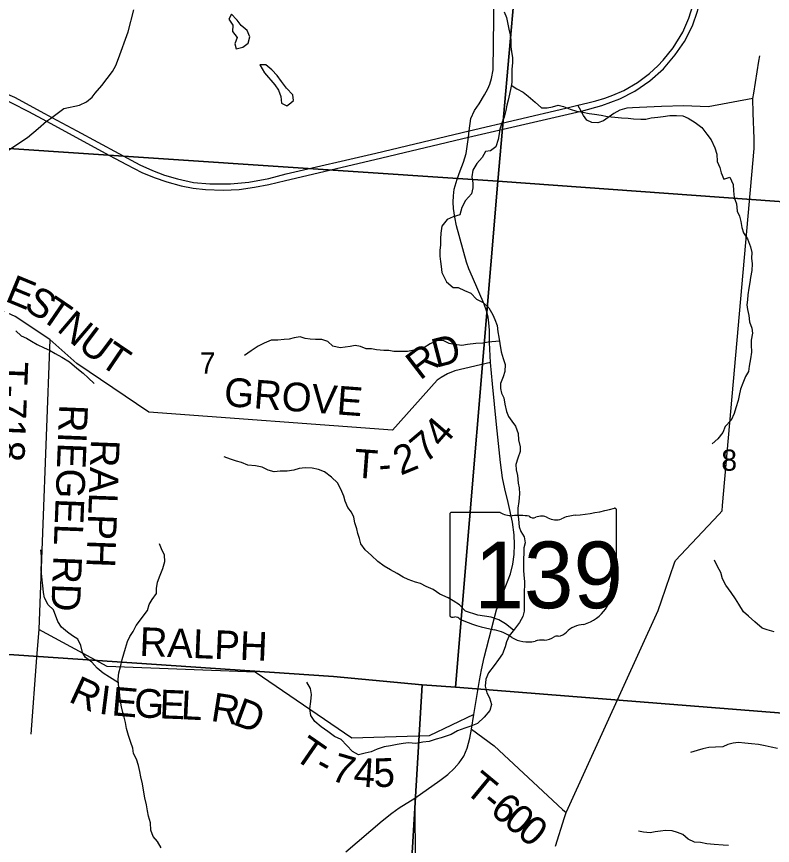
# Model space of a CAD drawing. Extents: x 0 to 42, y 0 to 22.
# Drawn here: x 2.271 to 3.018, y 18.596 to 19.416 of the extents above; entities that cross this region are included whole.
import ezdxf

# ---------------------------------------------------------------- set-up
doc = ezdxf.new("R2010")
doc.units = 0
for name, color, linetype in [('GM_X_County_Road', 7, 'Continuous'), ('GM_X_Minor_Lake', 7, 'Continuous'), ('GM_X_Minor_River', 7, 'Continuous'), ('GM_X_Section', 7, 'Continuous'), ('GM_X_Section_Text', 7, 'Continuous'), ('GM_X_State_Location', 7, 'Continuous'), ('GM_X_State_Route', 7, 'Continuous'), ('GM_X_State_Shield', 7, 'Continuous'), ('GM_X_Township_Road', 7, 'Continuous'), ('GM_X_Township_Road_Text', 7, 'Continuous')]:
    doc.layers.add(name, color=color, linetype=linetype)

msp = doc.modelspace()

# ---------------------------------------------------------------- linework, layer by layer
at = {"layer": 'GM_X_County_Road'}
for points in [[(2.34857, 19.33977), (2.35503, 19.34736), (2.36542, 19.36121), (2.36889, 19.36715), (2.37166, 19.37417), (2.38096, 19.4004), (2.38681, 19.42215)], [(2.24343, 19.27105), (2.2569, 19.27988), (2.28161, 19.2958), (2.2921, 19.30471), (2.30024, 19.31203), (2.30129, 19.31283), (2.30406, 19.31477), (2.30556, 19.31588), (2.31228, 19.32085), (2.31743, 19.3246), (2.33277, 19.32806), (2.33996, 19.33121), (2.34534, 19.33598), (2.34857, 19.33977)]]:
    msp.add_lwpolyline(points, dxfattribs=at)
at = {"layer": 'GM_X_Minor_Lake'}
for points in [[(2.48878, 19.4119), (2.48814, 19.41269), (2.48323, 19.418), (2.48058, 19.41308), (2.48454, 19.40719), (2.48435, 19.40075), (2.48888, 19.39486), (2.4866, 19.38861), (2.48792, 19.38349), (2.49454, 19.38519)], [(2.49454, 19.38519), (2.49984, 19.38935), (2.50136, 19.39561), (2.49891, 19.40168), (2.49287, 19.4068), (2.48878, 19.4119)], [(2.51135, 19.36791), (2.51607, 19.35975), (2.52627, 19.34799), (2.52986, 19.34286), (2.53212, 19.33641), (2.53268, 19.32997), (2.53816, 19.32731), (2.54193, 19.33041)], [(2.54193, 19.33041), (2.5446, 19.33261), (2.54385, 19.3383), (2.53781, 19.34475), (2.5329, 19.3512), (2.52837, 19.35728), (2.52327, 19.36297), (2.51741, 19.36772), (2.51135, 19.36791)]]:
    msp.add_lwpolyline(points, dxfattribs=at)
at = {"layer": 'GM_X_Minor_River'}
for points in [[(2.75323, 19.42028), (2.75546, 19.41476), (2.75674, 19.40812), (2.75766, 19.40299), (2.75913, 19.39748), (2.75967, 19.39255), (2.75962, 19.38572), (2.76034, 19.38098), (2.76144, 19.3749), (2.76122, 19.37016), (2.7606, 19.36334), (2.76051, 19.35044), (2.75953, 19.34495), (2.75835, 19.33889), (2.75718, 19.33302), (2.75582, 19.32791), (2.75484, 19.3228), (2.75309, 19.31598), (2.75097, 19.31107), (2.74885, 19.30425), (2.74825, 19.29952), (2.74707, 19.29403), (2.74475, 19.28665), (2.73943, 19.2827), (2.73469, 19.28197), (2.73144, 19.27611), (2.7261, 19.27027), (2.72208, 19.26366), (2.72109, 19.25722), (2.72219, 19.25096), (2.72196, 19.24603), (2.72079, 19.24016), (2.71488, 19.23375), (2.71124, 19.22676), (2.70911, 19.21956), (2.70266, 19.21752), (2.69678, 19.21491), (2.69125, 19.20831), (2.69025, 19.20149), (2.69002, 19.1958), (2.68998, 19.18935), (2.68957, 19.18442), (2.68953, 19.17873), (2.69006, 19.17342), (2.6906, 19.16849), (2.6915, 19.1626), (2.69355, 19.15785), (2.69598, 19.15309), (2.70256, 19.14774)], [(2.76, 19.3476), (2.76558, 19.34396), (2.7718, 19.3407), (2.77688, 19.33687), (2.78365, 19.33076), (2.79005, 19.32541), (2.79572, 19.32518), (2.80103, 19.32628), (2.80634, 19.32795), (2.81181, 19.32659), (2.81842, 19.32408), (2.82465, 19.32214), (2.83107, 19.32096), (2.83731, 19.31978), (2.84241, 19.31918), (2.84903, 19.31819), (2.85526, 19.31682), (2.86245, 19.31601), (2.86925, 19.31539), (2.87568, 19.31497), (2.88117, 19.31456), (2.88816, 19.31394), (2.89309, 19.3141), (2.89839, 19.31539), (2.90502, 19.3161), (2.91032, 19.31664), (2.91714, 19.31773), (2.92357, 19.31769), (2.92981, 19.31726), (2.93509, 19.31514), (2.94207, 19.31092), (2.94865, 19.30576), (2.95353, 19.29928), (2.95784, 19.29356), (2.96138, 19.28576), (2.96361, 19.27949), (2.96394, 19.27209), (2.96636, 19.2662), (2.96783, 19.26088), (2.97044, 19.25479), (2.97651, 19.25665), (2.97968, 19.24961), (2.97982, 19.24335), (2.98072, 19.23671), (2.98295, 19.23025), (2.98366, 19.22323), (2.9859, 19.21828), (2.98737, 19.21296), (2.98828, 19.20708), (2.98995, 19.20176), (2.99388, 19.19566), (2.99685, 19.18787), (2.99814, 19.18236), (2.99791, 19.17667), (2.99844, 19.17117), (2.99802, 19.16453), (2.99684, 19.15753), (2.99605, 19.1526), (2.99506, 19.14692), (2.99426, 19.14048), (2.99385, 19.13536), (2.99325, 19.13062), (2.99378, 19.12588), (2.99507, 19.1198), (2.99578, 19.11373), (2.9982, 19.10745), (2.99873, 19.10233), (2.99736, 19.09551), (2.99752, 19.09077), (2.99766, 19.08375), (2.99666, 19.07693), (2.99548, 19.06973), (2.99469, 19.06462), (2.99201, 19.05952), (2.98931, 19.0529), (2.987, 19.04703), (2.98564, 19.04098), (2.98447, 19.03586), (2.98233, 19.02848), (2.98059, 19.02299), (2.97752, 19.01657), (2.97161, 19.01016), (2.9693, 19.00411), (2.96434, 18.99788), (2.95882, 18.99318)], [(2.70256, 19.14774), (2.70748, 19.14751), (2.71371, 19.14482), (2.72012, 19.14212), (2.72576, 19.1362), (2.73217, 19.13275), (2.7378, 19.1274), (2.74192, 19.12074), (2.74378, 19.11598), (2.74601, 19.11009), (2.74691, 19.10364), (2.74782, 19.09851), (2.74873, 19.09224), (2.75, 19.08389), (2.75222, 19.07743), (2.75407, 19.07135), (2.75365, 19.06472), (2.7521, 19.05923), (2.74941, 19.0528), (2.74937, 19.04787), (2.75047, 19.04312), (2.75271, 19.03836), (2.75362, 19.0321), (2.75546, 19.02507), (2.75751, 19.02013), (2.76069, 19.01536), (2.76444, 19.01041), (2.76704, 19.00319), (2.76738, 18.99711), (2.76903, 18.99009), (2.76881, 18.98535), (2.76669, 18.97873), (2.76475, 18.97248), (2.76491, 18.96736), (2.76619, 18.96166), (2.76709, 18.95426), (2.76781, 18.94951), (2.76815, 18.94363), (2.76772, 18.93605), (2.76673, 18.92942), (2.76669, 18.9243), (2.76722, 18.91842), (2.76793, 18.91102), (2.7696, 18.90627), (2.77297, 18.90112), (2.77387, 18.89524), (2.77252, 18.89032), (2.77248, 18.88444), (2.77225, 18.8797), (2.77222, 18.87496), (2.77236, 18.86813), (2.77252, 18.86301), (2.77304, 18.85675), (2.77295, 18.84366), (2.77273, 18.83817), (2.77284, 18.82742)], [(2.26995, 19.10492), (2.27521, 19.09977), (2.28031, 19.09765), (2.28558, 19.09439), (2.29105, 19.09113), (2.29783, 19.08786), (2.30331, 19.08555), (2.30877, 19.08248), (2.31556, 19.07883), (2.32291, 19.07423), (2.33043, 19.06773), (2.33664, 19.06295), (2.34134, 19.05818), (2.34754, 19.05264)], [(2.74837, 19.09471), (2.73738, 19.09346), (2.73189, 19.09274), (2.72489, 19.09221), (2.71693, 19.09113), (2.71106, 19.09041), (2.70388, 19.09122), (2.69859, 19.09239), (2.69274, 19.09508), (2.6865, 19.09494), (2.67985, 19.09176), (2.67359, 19.08782), (2.66752, 19.08615), (2.66222, 19.08543), (2.65748, 19.08432), (2.65161, 19.08436), (2.64405, 19.08441), (2.63894, 19.08539), (2.63402, 19.08524), (2.62665, 19.08605), (2.62174, 19.08684), (2.61644, 19.08706), (2.61097, 19.08918), (2.60568, 19.09017), (2.60075, 19.08944), (2.59583, 19.08853), (2.5909, 19.0878), (2.58354, 19.08975), (2.57865, 19.09433), (2.57261, 19.09627), (2.56656, 19.09631), (2.56107, 19.09653), (2.55616, 19.09714), (2.55125, 19.09888), (2.54538, 19.09797), (2.54045, 19.09667), (2.53534, 19.09614), (2.52909, 19.09561), (2.52266, 19.09546), (2.51564, 19.09267), (2.50956, 19.08967), (2.50272, 19.08498), (2.49625, 19.08047)], [(2.71477, 18.82754), (2.70894, 18.83366), (2.70272, 18.83769), (2.69782, 18.84075), (2.68952, 18.84441), (2.68293, 18.84882), (2.67595, 18.85209), (2.67029, 18.85478), (2.6652, 18.85633), (2.65821, 18.85885), (2.65312, 18.86115), (2.64709, 18.8648), (2.64068, 18.86844), (2.63446, 18.87209), (2.62806, 18.87668), (2.62167, 18.8826), (2.61547, 18.88833), (2.61134, 18.89424), (2.60987, 18.89937), (2.60839, 18.90431), (2.60728, 18.90906), (2.60543, 18.91495), (2.60434, 18.92065), (2.60191, 18.9254), (2.59853, 18.93017), (2.59574, 18.93644), (2.59445, 18.94138), (2.59147, 18.94823), (2.58829, 18.95451), (2.58228, 18.96005), (2.57531, 18.96521), (2.56927, 18.96772), (2.56304, 18.96909), (2.55623, 18.96932), (2.55017, 18.96861), (2.54486, 18.96712), (2.53842, 18.96603), (2.53161, 18.96589), (2.52555, 18.96536), (2.51951, 18.96692), (2.51348, 18.96999), (2.50705, 18.97117), (2.49949, 18.97179), (2.49326, 18.97449), (2.48835, 18.97585), (2.48231, 18.97778), (2.4759, 18.98029)], [(2.40014, 18.82821), (2.40187, 18.83401), (2.40493, 18.83892), (2.40913, 18.84515), (2.40917, 18.84989), (2.41015, 18.85614), (2.41285, 18.86314), (2.41535, 18.86976), (2.41748, 18.87657), (2.41715, 18.88302), (2.41398, 18.8893), (2.41193, 18.89425)], [(2.30718, 18.82871), (2.30191, 18.83366), (2.29834, 18.84069), (2.29722, 18.846), (2.29649, 18.85301), (2.29613, 18.85832), (2.29504, 18.86856), (2.29525, 18.87519), (2.29528, 18.88183), (2.29473, 18.88808)], [(2.98986, 18.82696), (2.98536, 18.83447), (2.9818, 18.83961), (2.97769, 18.84609), (2.97225, 18.85314), (2.96907, 18.85942), (2.96741, 18.86588), (2.96405, 18.87178), (2.96106, 18.87787)], [(2.37143, 18.75659), (2.36274, 18.76235), (2.35632, 18.76617), (2.35029, 18.77131), (2.34501, 18.77702), (2.33898, 18.78178), (2.33597, 18.78672), (2.33429, 18.79374), (2.3311, 18.79981), (2.32582, 18.80324), (2.32091, 18.80667), (2.31525, 18.81162), (2.31149, 18.81733), (2.30718, 18.82871)], [(2.40306, 18.61815), (2.4012, 18.62498), (2.40008, 18.63011), (2.39916, 18.63598), (2.39767, 18.643), (2.39637, 18.6504), (2.39526, 18.65685), (2.39358, 18.66368), (2.39247, 18.66899), (2.39117, 18.67506), (2.3893, 18.68113), (2.38629, 18.68664), (2.38574, 18.69195), (2.38368, 18.69783), (2.38144, 18.70447), (2.37957, 18.71149), (2.37827, 18.71756), (2.37697, 18.72269), (2.37585, 18.72743), (2.37455, 18.73293), (2.37343, 18.73843), (2.37288, 18.74355), (2.37252, 18.74829), (2.3716, 18.75493), (2.37105, 18.76024), (2.37183, 18.76668), (2.37337, 18.77236), (2.3751, 18.77974), (2.37682, 18.78542), (2.37835, 18.7911), (2.38027, 18.79754), (2.38275, 18.80265), (2.38598, 18.80756), (2.38903, 18.81343), (2.40014, 18.82821)], [(2.77284, 18.82742), (2.77153, 18.8222), (2.76829, 18.81633), (2.76316, 18.80991), (2.75803, 18.8033), (2.75536, 18.79724), (2.75401, 18.79213), (2.75153, 18.78532), (2.74735, 18.77965), (2.74316, 18.77379), (2.73746, 18.76661), (2.73479, 18.76017), (2.73439, 18.75354), (2.73588, 18.74671), (2.73851, 18.74177), (2.74056, 18.73532), (2.73884, 18.72945), (2.73314, 18.72265), (2.72669, 18.71661), (2.72024, 18.71379), (2.714, 18.71192), (2.7068, 18.7091), (2.70073, 18.70572), (2.69088, 18.70234), (2.68596, 18.70084), (2.67876, 18.69879), (2.67271, 18.69805), (2.66552, 18.69656), (2.65852, 18.69735), (2.65303, 18.6968), (2.64735, 18.69569), (2.64054, 18.69439), (2.63448, 18.69327), (2.62748, 18.69121), (2.62141, 18.68858), (2.61555, 18.68709), (2.60911, 18.68541), (2.60288, 18.68884), (2.59741, 18.69455), (2.59176, 18.70064), (2.58534, 18.7035), (2.57855, 18.70865), (2.57195, 18.71322), (2.56573, 18.71855), (2.56177, 18.72444), (2.56085, 18.73089), (2.56164, 18.73828), (2.56261, 18.7451), (2.56131, 18.75117), (2.55792, 18.75744)], [(2.76224, 18.80873), (2.75448, 18.81487), (2.74787, 18.81907), (2.74032, 18.82175), (2.72704, 18.82356), (2.71477, 18.82754)], [(3.0202, 18.80703), (3.0134, 18.80895), (3.0083, 18.81087), (3.00114, 18.81715), (2.99492, 18.82267), (2.98986, 18.82696)], [(3.02356, 18.69159), (3.01733, 18.69313), (3.01128, 18.69448), (3.00466, 18.69564), (2.99785, 18.69643), (2.99124, 18.69702), (2.98481, 18.69761), (2.9797, 18.69706), (2.9744, 18.69557), (2.96928, 18.6935), (2.96228, 18.69296), (2.95566, 18.69261), (2.9496, 18.6913), (2.94411, 18.68962), (2.93748, 18.68775)], [(2.41375, 18.59347), (2.41018, 18.59974), (2.40566, 18.60469), (2.4036, 18.61095), (2.40306, 18.61815)], [(2.97497, 18.59587), (2.96987, 18.59608), (2.96079, 18.59668), (2.95361, 18.59747), (2.94737, 18.59882), (2.94132, 18.59903), (2.93509, 18.60209), (2.93, 18.60685), (2.92452, 18.60876), (2.91942, 18.6103), (2.9128, 18.6107), (2.90788, 18.60996), (2.90258, 18.60942), (2.89766, 18.6083), (2.89085, 18.60908), (2.88593, 18.60986)]]:
    msp.add_lwpolyline(points, dxfattribs=at)
at = {"layer": 'GM_X_Section'}
for points in [[(2.79152, 19.75944), (2.74672, 19.25266), (2.20829, 19.28863), (2.21316, 19.35245), (2.25084, 19.80525)], [(2.81539, 19.7575), (3.29359, 19.72356), (3.24425, 19.21698), (2.74672, 19.25266), (2.79152, 19.75944)], [(2.20829, 19.28863), (2.74672, 19.25266), (2.70486, 18.75248), (2.6719, 18.75482), (2.58422, 18.76295), (2.17041, 18.79087), (2.17442, 18.85096)], [(2.74672, 19.25266), (3.24425, 19.21698), (3.20711, 18.71245), (2.70486, 18.75248)], [(2.17041, 18.79087), (2.58422, 18.76295), (2.6719, 18.75482), (2.65641, 18.49422), (2.65705, 18.24703), (2.12983, 18.3017), (2.13272, 18.3284)], [(2.6719, 18.75482), (2.70486, 18.75248), (3.20711, 18.71245), (3.23685, 18.70974), (3.1993, 18.2215), (2.65705, 18.24703), (2.65641, 18.49422)]]:
    msp.add_lwpolyline(points, close=True, dxfattribs=at)
at = {"layer": 'GM_X_State_Route'}
msp.add_line((2.71777, 19.29627), (2.82921, 19.32197), dxfattribs=at)
for points in [[(2.82921, 19.32197), (2.82959, 19.32206), (2.8497, 19.3276), (2.86768, 19.33435), (2.88235, 19.34183), (2.89729, 19.35184), (2.91065, 19.36388), (2.92221, 19.37771), (2.93154, 19.39094), (2.93927, 19.4064), (2.94445, 19.42096), (2.94782, 19.4342), (2.94963, 19.44744), (2.9507, 19.46101), (2.95111, 19.48018), (2.95185, 19.51579), (2.95309, 19.5778), (2.95457, 19.64632), (2.95539, 19.69863), (2.95554, 19.7051)], [(2.59648, 18.58949), (2.6324, 18.62023), (2.64178, 18.62779), (2.64917, 18.63297), (2.66455, 18.64267), (2.68954, 18.65994), (2.69743, 18.66594), (2.70376, 18.67186), (2.70848, 18.67759), (2.71305, 18.68427), (2.7165, 18.69208), (2.71905, 18.70204), (2.72086, 18.71081), (2.72316, 18.72545), (2.72883, 18.75891), (2.73055, 18.76951), (2.73318, 18.78168), (2.7456, 18.82896), (2.75932, 18.86454), (2.76171, 18.87399), (2.76311, 18.88369), (2.76319, 18.89355), (2.76286, 18.90301), (2.76138, 18.91558), (2.75694, 18.93498), (2.75365, 18.94855), (2.75152, 18.9594), (2.74938, 18.97469), (2.74543, 19.01225), (2.74165, 19.05245), (2.7396, 19.07358), (2.73852, 19.09327), (2.73852, 19.10535), (2.73803, 19.11275), (2.73729, 19.11842), (2.73565, 19.12467), (2.73343, 19.131), (2.72167, 19.15796), (2.71797, 19.16618), (2.71584, 19.17259), (2.70596, 19.20863), (2.70441, 19.21706), (2.70309, 19.22561), (2.70277, 19.23194), (2.70293, 19.23827), (2.70367, 19.24476), (2.70641, 19.25476), (2.70942, 19.26293), (2.71279, 19.27164), (2.71542, 19.28028), (2.71777, 19.29627), (2.7186, 19.30269), (2.72014, 19.31473), (2.7237, 19.3225), (2.72833, 19.32927), (2.73376, 19.33815), (2.7368, 19.34398), (2.73877, 19.34883), (2.74041, 19.35426), (2.74212, 19.36279), (2.74345, 19.46473)], [(2.30556, 19.31588), (2.33025, 19.30267), (2.3925, 19.26899), (2.40525, 19.26323), (2.41717, 19.25863), (2.42984, 19.25501), (2.44555, 19.25155), (2.46183, 19.24999), (2.48223, 19.24999), (2.50057, 19.25172), (2.52039, 19.25558), (2.5374, 19.25992), (2.62599, 19.28057), (2.7186, 19.30269), (2.8141, 19.32508), (2.82601, 19.32784), (2.83573, 19.3301), (2.84386, 19.3322), (2.85278, 19.33479), (2.86065, 19.33783), (2.87135, 19.3426), (2.88496, 19.35039), (2.89672, 19.35916), (2.90513, 19.36676), (2.91041, 19.37254), (2.9202, 19.38455), (2.92982, 19.40001), (2.93591, 19.41407), (2.94011, 19.42756)], [(2.1, 19.3343), (2.11762, 19.34219), (2.13119, 19.34688), (2.1437, 19.35058), (2.15644, 19.35288), (2.1696, 19.35461), (2.18383, 19.35535), (2.19847, 19.35477), (2.21032, 19.35354), (2.21399, 19.3529), (2.22216, 19.35148), (2.23359, 19.34852), (2.24511, 19.34515), (2.25703, 19.34071), (2.26855, 19.33569), (2.29827, 19.31979), (2.30556, 19.31588)], [(2.1, 19.32783), (2.10741, 19.33139), (2.12065, 19.33698), (2.13488, 19.34159), (2.151, 19.34586), (2.16556, 19.34817), (2.17987, 19.34924), (2.19476, 19.34899), (2.21346, 19.34703), (2.22494, 19.34488), (2.2381, 19.34142), (2.25299, 19.33608), (2.26566, 19.33032), (2.28252, 19.32168), (2.30024, 19.31203)], [(2.30024, 19.31203), (2.36274, 19.27814), (2.37957, 19.26913), (2.39466, 19.26149), (2.40663, 19.25654), (2.41938, 19.2521), (2.43344, 19.24823), (2.44537, 19.24601), (2.45771, 19.24453), (2.47489, 19.24379), (2.49085, 19.2447), (2.50615, 19.24675), (2.52013, 19.24955), (2.53658, 19.2535), (2.62516, 19.27414), (2.71777, 19.29627)]]:
    msp.add_lwpolyline(points, dxfattribs=at)
at = {"layer": 'GM_X_State_Shield'}
for p, q in [((2.86415, 18.8753), (2.86415, 18.92764)), ((2.69936, 18.92344), (2.69936, 18.82338)), ((2.74924, 18.92516), (2.70098, 18.92516)), ((2.86414, 18.87531), (2.86415, 18.8753))]:
    msp.add_line(p, q, dxfattribs=at)
for centre, major_axis, start_param, end_param in [((2.80545, 19.06158), (0.17476, 0), 4.814394, 5.042369), ((2.86233, 18.92786), (0.00183, 0), 6.141152, 7.989035), ((2.70125, 18.92365), (0.00191, 0), 1.712693, 3.28349), ((2.76074, 18.93678), (0.01852, 0), 4.042523, 4.731795), ((2.76688, 18.86899), (0.06648, 0), 1.404758, 1.657858), ((2.78197, 18.92417), (0.00534, 0), 3.836095, 5.185415), ((2.78981, 18.91261), (0.01111, 0), 0.950623, 2.079405), ((2.80415, 18.92847), (0.01336, 0), 4.081561, 5.145723), ((2.82774, 18.8946), (0.03516, 0), 1.699011, 2.107814), ((2.86373, 18.87146), (0.00284, 0), 1.883978, 3.671073), ((2.84567, 18.86484), (0.01704, 0), 5.934695, 6.695948), ((2.8622, 18.8751), (0.00196, 0), 5.05454, 6.418171), ((2.81524, 18.84674), (0.04371, 0), 5.101752, 6.440018), ((2.87073, 18.8534), (0.0124, 0), 2.387724, 3.262537), ((2.70127, 18.82316), (0.00193, 0), 3.00124, 4.508301), ((2.70156, 18.8334), (0.0147, 0), 4.665946, 4.897461), ((2.70457, 18.81761), (0.0053, 0), 0.519207, 1.627899), ((2.77148, 18.90751), (0.1262, 0), 4.195997, 4.488961), ((2.83367, 18.79529), (0.02394, 0), 1.647645, 2.488434), ((2.73385, 18.77843), (0.03949, 0), 0.823519, 1.323587), ((2.80494, 18.79993), (0.00376, 0), 1.147584, 2.315152), ((2.80334, 18.81368), (0.01412, 0), 4.937069, 5.64225), ((2.77656, 18.81711), (0.02506, 0), 4.026481, 4.996735), ((2.79104, 18.78252), (0.02059, 0), 1.495662, 1.94098), ((2.79287, 18.80962), (0.01335, 0), 4.691044, 5.507374)]:
    msp.add_ellipse(centre, major_axis=major_axis, ratio=0.8, start_param=start_param, end_param=end_param, dxfattribs=at)
at = {"layer": 'GM_X_Township_Road'}
msp.add_line((2.29049, 18.78163), (2.28467, 18.70578), dxfattribs=at)
for points in [[(2.99905, 19.33461), (2.99993, 19.33985), (3.0052, 19.37133), (3.00608, 19.37658)], [(2.80392, 18.59505), (2.81293, 18.6235), (2.81444, 18.62828), (2.81651, 18.63282), (2.90556, 18.82826), (2.9088, 18.83767), (2.92175, 18.87547), (2.92251, 18.87768), (2.92774, 18.88324), (2.96541, 18.92323), (2.96866, 18.92668), (2.96912, 18.9319), (3.00032, 19.28513), (3.00057, 19.28865), (3.00036, 19.29507), (2.99953, 19.32004), (2.99905, 19.33461), (2.95483, 19.32633), (2.93072, 19.32719), (2.90867, 19.32678), (2.88704, 19.32571), (2.87995, 19.32521)], [(2.87995, 19.32521), (2.87437, 19.32481), (2.86738, 19.323), (2.86146, 19.31954), (2.85135, 19.31239), (2.84567, 19.31033), (2.83983, 19.31091), (2.83498, 19.31321), (2.83161, 19.31757), (2.82921, 19.32197), (2.82601, 19.32784)], [(2.7396, 19.07358), (2.70417, 19.06511), (2.6971, 19.0624), (2.6906, 19.05878), (2.68666, 19.05607), (2.64261, 19.00642), (2.40163, 19.0244), (2.33038, 19.07254), (2.30342, 19.09624), (2.26915, 19.11882), (2.26184, 19.12239), (2.25421, 19.12385), (2.24219, 19.12385), (2.23026, 19.12314)], [(2.30342, 19.09624), (2.29263, 18.80945), (2.29083, 18.78596), (2.29049, 18.78163)], [(2.72316, 18.72545), (2.67875, 18.70431), (2.60244, 18.7018), (2.50663, 18.76719), (2.3603, 18.77289), (2.29263, 18.80945)], [(2.72086, 18.71081), (2.74321, 18.6943), (2.81066, 18.63143), (2.81444, 18.62828)], [(2.66455, 18.64267), (2.6649, 18.57346), (2.65454, 18.49803), (2.65429, 18.35313), (2.65655, 18.24349), (2.65333, 18.13583), (2.6515, 18.00257)]]:
    msp.add_lwpolyline(points, dxfattribs=at)

# ---------------------------------------------------------------- texts
at = {"layer": 'GM_X_Section_Text'}
for s, p in [('7', (2.45189, 19.06252)), ('8', (2.96793, 18.96642))]:
    msp.add_text(s, height=0.02093, rotation=0.00001, dxfattribs=at).set_placement(p)
at = {"layer": 'GM_X_State_Location'}
for s, p in [('s', (2.77991, 18.86676)), ('r', (2.7799, 18.86676))]:
    msp.add_text(s, height=0.0000947, dxfattribs=at).set_placement(p)
msp.add_text('139', height=0.0000947, rotation=0.00001, dxfattribs=at).set_placement((2.74648, 18.85987))
at = {"layer": 'GM_X_State_Shield'}
msp.add_text('139', height=0.065918, dxfattribs=at).set_placement((2.7236, 18.83044))
at = {"layer": 'GM_X_Township_Road_Text'}
for s, height, rotation, p in [('E', 0.02841, 337.55156, (2.25818, 19.13462)), ('S', 0.02841, 327.3036, (2.27663, 19.12712)), ('T', 0.02841, 325.68351, (2.29258, 19.11689)), ('N', 0.02841, 319.55636, (2.30949, 19.10539)), ('U', 0.02841, 322.91984, (2.32994, 19.08804)), ('D', 0.02841, 14.68386, (2.68573, 19.06816)), ('T', 0.02841, 325.89061, (2.35119, 19.07203)), ('R', 0.02841, 37.54122, (2.6699, 19.05525)), ('T-718', 0.028409, 267.75439, (2.25387, 19.07499)), ('GROVE', 0.028409, 355.74949, (2.47522, 19.03047)), ('RIEGEL RD', 0.028409, 267.75137, (2.31298, 19.03238)), ('4', 0.02841, 49.08483, (2.69184, 18.98778)), ('7', 0.02841, 40.1844, (2.67505, 18.97311)), ('RALPH', 0.028409, 267.90253, (2.34432, 18.99774)), ('2', 0.02841, 22.38351, (2.65068, 18.96147)), ('T', 0.02841, 355.68219, (2.60373, 18.95989)), ('-', 0.02841, 4.58263, (2.62973, 18.9583)), ('RALPH', 0.028409, 357.69312, (2.39193, 18.7834)), ('R', 0.02841, 335.29764, (2.32102, 18.73859)), ('I', 0.02841, 352.81119, (2.3513, 18.72625)), ('E', 0.02841, 354.99507, (2.36405, 18.72466)), ('G', 0.02841, 357.47611, (2.38656, 18.72272)), ('E', 0.02841, 357.71107, (2.41166, 18.72161)), ('L', 0.02841, 357.27328, (2.43284, 18.72076)), ('R', 0.02841, 351.06511, (2.46198, 18.71916)), ('D', 0.02841, 339.81148, (2.4836, 18.7159)), ('T', 0.02841, 325.37635, (2.5435, 18.68249)), ('7', 0.02841, 343.81149, (2.58021, 18.6606)), ('4', 0.02841, 356.10158, (2.60354, 18.65456)), ('5', 0.02841, 2.24662, (2.62432, 18.65333)), ('-', 0.02841, 331.5214, (2.56382, 18.66868)), ('T', 0.02841, 320.41587, (2.7126, 18.64948)), ('-', 0.02841, 320.41562, (2.72895, 18.63597)), ('6', 0.02841, 320.41453, (2.73786, 18.6286)), ('0', 0.02841, 320.41074, (2.75124, 18.61754)), ('0', 0.02841, 320.37856, (2.76461, 18.60647))]:
    msp.add_text(s, height=height, rotation=rotation, dxfattribs=at).set_placement(p)

doc.saveas('drawing.dxf')
